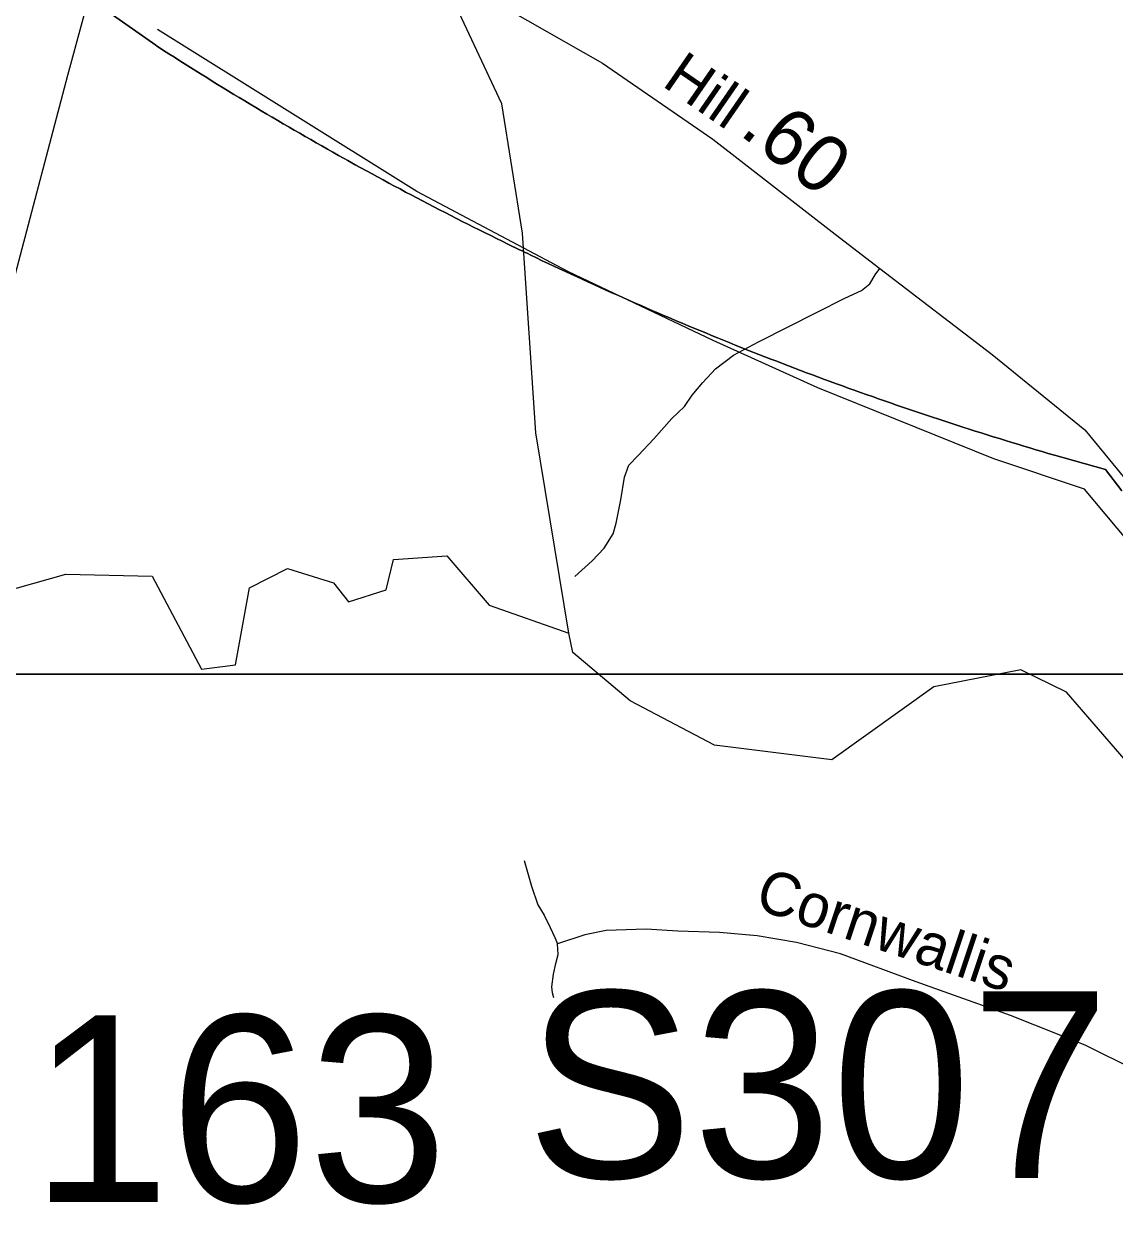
# Model space of a CAD drawing. Extents: x 2220236 to 2384410, y 720751 to 894131.
# Drawn here: x 2333388 to 2335783, y 815748 to 818402 of the extents above; entities that cross this region are included whole.
import ezdxf

# ---------------------------------------------------------------- set-up
doc = ezdxf.new("R2010")
doc.units = 0
for name, color, linetype in [('Exist Boundary Political City Limit New', 7, 'Continuous'), ('Exist Boundary Political City Limit Old', 7, 'Continuous'), ('Exist Hydrographic Creek Single Shore', 7, 'Continuous'), ('Exist Road Non-System Type 51', 7, 'Continuous'), ('Exist Road Non-System Type 51 Label', 7, 'Continuous'), ('Exist Road Primary Interstate Divided Center Attributed', 7, 'Continuous'), ('Exist Road Primary Interstate Structure Ovrhead Sign Number Label', 7, 'Continuous'), ('Exist Road Secondary Mileage Hundredths English Label', 7, 'Continuous'), ('Exist Road Secondary Structure Standard Bridge Number Label', 7, 'Continuous'), ('Exist Road Secondary Type 51 Attributed', 7, 'Continuous'), ('Exist Road Secondary Type 51 Label', 7, 'Continuous'), ('Map Preparation Boundary City Limit Buffer Line', 7, 'Continuous'), ('Map Preparation Inset Cut Line', 7, 'Continuous')]:
    doc.layers.add(name, color=color, linetype=linetype)

msp = doc.modelspace()

# ---------------------------------------------------------------- linework, layer by layer
at = {"layer": 'Exist Boundary Political City Limit New'}
for points in [[(2333203.5, 818687.3), (2333676.8, 818355.7), (2333678.8, 818354.4), (2333682.5, 818351.9), (2333694.2, 818344.2), (2333706, 818336.8), (2333717.8, 818329.2), (2333729.8, 818321.7), (2333741.5, 818314.2), (2333753.2, 818306.8), (2333765.2, 818299.3), (2333777, 818291.9), (2333789, 818284.6), (2333800.8, 818277.2), (2333812.8, 818269.8), (2333824.8, 818262.5), (2333836.8, 818255.2), (2333848.5, 818247.9), (2333860.5, 818240.7), (2333872.5, 818233.4), (2333884.5, 818226.2), (2333896.5, 818219), (2333908.5, 818211.9), (2333920.8, 818204.7), (2333931, 818198.6), (2333932.8, 818197.6), (2333944.8, 818190.5), (2333956.8, 818183.4), (2333969, 818176.4), (2333970, 818175.8), (2333981, 818169.3), (2333993.2, 818162.3), (2334005.2, 818155.3), (2334017.5, 818148.4), (2334029.5, 818141.4), (2334041.8, 818134.5), (2334054, 818127.6), (2334066.2, 818120.8), (2334078.2, 818113.9), (2334090.5, 818107.1), (2334098.8, 818102.6), (2334102.8, 818100.2), (2334115, 818093.4), (2334127.2, 818086.7), (2334139.5, 818080), (2334152, 818073.2), (2334164.2, 818066.6), (2334176.5, 818059.9), (2334188.8, 818053.2), (2334201.2, 818046.6), (2334213.5, 818040.1), (2334225.8, 818033.4), (2334238.2, 818026.9), (2334250.5, 818020.4), (2334263, 818013.9), (2334275.5, 818007.4), (2334287.8, 818000.9), (2334300.2, 817994.5), (2334312.8, 817988.1), (2334325.2, 817981.7), (2334337.8, 817975.3), (2334350, 817969), (2334362.5, 817962.7), (2334375, 817956.4), (2334387.5, 817950.1), (2334400.2, 817943.8), (2334412.8, 817937.6), (2334425.2, 817931.4), (2334437.8, 817925.2), (2334450.5, 817919.1), (2334475.5, 817906.8), (2334481.5, 817904), (2334488.2, 817900.8), (2334492.5, 817898.8), (2334500.8, 817894.7), (2334513.5, 817888.6), (2334526, 817882.6), (2334538.8, 817876.6), (2334551.2, 817870.7), (2334564, 817864.7), (2334576.8, 817858.8), (2334589.5, 817852.9), (2334602.2, 817847), (2334614.8, 817841.2), (2334627.5, 817835.4), (2334640.5, 817829.6), (2334653.2, 817823.8), (2334665.8, 817818), (2334678.5, 817812.2), (2334691.5, 817806.6), (2334704.5, 817800.9), (2334717.2, 817795.2), (2334730, 817789.6), (2334742.8, 817784), (2334755.5, 817778.4), (2334768.5, 817772.8), (2334781.5, 817767.3), (2334794.2, 817761.8), (2334807.2, 817756.3), (2334820, 817750.8), (2334832.8, 817745.4), (2334846, 817739.9), (2334858.8, 817734.6), (2334884.8, 817723.8), (2334897.5, 817718.5), (2334910.5, 817713.2), (2334936.5, 817702.7), (2334949.5, 817697.4), (2334962.5, 817692.2), (2334975.5, 817687.1), (2335001.5, 817676.8), (2335014.5, 817671.7), (2335027.8, 817666.6), (2335040.8, 817661.6), (2335053.8, 817656.6), (2335066.8, 817651.5), (2335080, 817646.6), (2335093, 817641.6), (2335106, 817636.6), (2335119.2, 817631.8), (2335132.2, 817626.9), (2335145.5, 817622), (2335158.5, 817617.2), (2335171.8, 817612.4), (2335185, 817607.6), (2335198, 817602.8), (2335211.2, 817598.1), (2335224.5, 817593.4), (2335237.5, 817588.7), (2335250.8, 817584), (2335264, 817579.4), (2335277.2, 817574.8), (2335290.5, 817570.1), (2335303.8, 817565.6), (2335317, 817561.1), (2335330.2, 817556.5), (2335343.5, 817552.1), (2335356.8, 817547.6), (2335370, 817543.1), (2335383.2, 817538.7), (2335396.5, 817534.3), (2335410, 817529.9), (2335423.2, 817525.6), (2335436.5, 817521.3), (2335449.8, 817517), (2335463.2, 817512.8), (2335476.5, 817508.5), (2335489.8, 817504.2), (2335503.2, 817500.1), (2335516.5, 817495.9), (2335530, 817491.8), (2335543.2, 817487.6), (2335556.8, 817483.6), (2335570, 817479.5), (2335583.5, 817475.4), (2335597, 817471.4), (2335610.2, 817467.4), (2335623.8, 817463.4), (2335637.2, 817459.5), (2335650.8, 817455.6), (2335664, 817451.7), (2335669.2, 817450.1), (2335763.2, 817423.8), (2335798.8, 817377.3)], [(2335798.8, 817377.3), (2335763.2, 817423.8), (2335669.2, 817450.1), (2335664, 817451.7), (2335650.8, 817455.6), (2335637.2, 817459.5), (2335623.8, 817463.4), (2335610.2, 817467.4), (2335597, 817471.4), (2335583.5, 817475.4), (2335570, 817479.5), (2335556.8, 817483.6), (2335543.2, 817487.6), (2335530, 817491.8), (2335516.5, 817495.9), (2335503.2, 817500.1), (2335489.8, 817504.2), (2335476.5, 817508.5), (2335463.2, 817512.8), (2335449.8, 817517), (2335436.5, 817521.3), (2335423.2, 817525.6), (2335410, 817529.9), (2335396.5, 817534.3), (2335383.2, 817538.7), (2335370, 817543.1), (2335356.8, 817547.6), (2335343.5, 817552.1), (2335330.2, 817556.5), (2335317, 817561.1), (2335303.8, 817565.6), (2335290.5, 817570.1), (2335277.2, 817574.8), (2335264, 817579.4), (2335250.8, 817584), (2335237.5, 817588.7), (2335224.5, 817593.4), (2335211.2, 817598.1), (2335198, 817602.8), (2335185, 817607.6), (2335171.8, 817612.4), (2335158.5, 817617.2), (2335145.5, 817622), (2335132.2, 817626.9), (2335119.2, 817631.8), (2335106, 817636.6), (2335093, 817641.6), (2335080, 817646.6), (2335066.8, 817651.5), (2335053.8, 817656.6), (2335040.8, 817661.6), (2335027.8, 817666.6), (2335014.5, 817671.7), (2335001.5, 817676.8), (2334975.5, 817687.1), (2334962.5, 817692.2), (2334949.5, 817697.4), (2334936.5, 817702.7), (2334910.5, 817713.2), (2334897.5, 817718.5), (2334884.8, 817723.8), (2334858.8, 817734.6), (2334846, 817739.9), (2334832.8, 817745.4), (2334820, 817750.8), (2334807.2, 817756.3), (2334794.2, 817761.8), (2334781.5, 817767.3), (2334768.5, 817772.8), (2334755.5, 817778.4), (2334742.8, 817784), (2334730, 817789.6), (2334717.2, 817795.2), (2334704.5, 817800.9), (2334691.5, 817806.6), (2334678.5, 817812.2), (2334665.8, 817818), (2334653.2, 817823.8), (2334640.5, 817829.6), (2334627.5, 817835.4), (2334614.8, 817841.2), (2334602.2, 817847), (2334589.5, 817852.9), (2334576.8, 817858.8), (2334564, 817864.7), (2334551.2, 817870.7), (2334538.8, 817876.6), (2334526, 817882.6), (2334513.5, 817888.6), (2334500.8, 817894.7), (2334492.5, 817898.8), (2334488.2, 817900.8), (2334481.5, 817904), (2334475.5, 817906.8), (2334450.5, 817919.1), (2334437.8, 817925.2), (2334425.2, 817931.4), (2334412.8, 817937.6), (2334400.2, 817943.8), (2334387.5, 817950.1), (2334375, 817956.4), (2334362.5, 817962.7), (2334350, 817969), (2334337.8, 817975.3), (2334325.2, 817981.7), (2334312.8, 817988.1), (2334300.2, 817994.5), (2334287.8, 818000.9), (2334275.5, 818007.4), (2334263, 818013.9), (2334250.5, 818020.4), (2334238.2, 818026.9), (2334225.8, 818033.4), (2334213.5, 818040.1), (2334201.2, 818046.6), (2334188.8, 818053.2), (2334176.5, 818059.9), (2334164.2, 818066.6), (2334152, 818073.2), (2334139.5, 818080), (2334127.2, 818086.7), (2334115, 818093.4), (2334102.8, 818100.2), (2334098.8, 818102.6), (2334090.5, 818107.1), (2334078.2, 818113.9), (2334066.2, 818120.8), (2334054, 818127.6), (2334041.8, 818134.5), (2334029.5, 818141.4), (2334017.5, 818148.4), (2334005.2, 818155.3), (2333993.2, 818162.3), (2333981, 818169.3), (2333970, 818175.8), (2333969, 818176.4), (2333956.8, 818183.4), (2333944.8, 818190.5), (2333932.8, 818197.6), (2333931, 818198.6), (2333920.8, 818204.7), (2333908.5, 818211.9), (2333896.5, 818219), (2333884.5, 818226.2), (2333872.5, 818233.4), (2333860.5, 818240.7), (2333848.5, 818247.9), (2333836.8, 818255.2), (2333824.8, 818262.5), (2333812.8, 818269.8), (2333800.8, 818277.2), (2333789, 818284.6), (2333777, 818291.9), (2333765.2, 818299.3), (2333753.2, 818306.8), (2333741.5, 818314.2), (2333729.8, 818321.7), (2333717.8, 818329.2), (2333706, 818336.8), (2333694.2, 818344.2), (2333682.5, 818351.9), (2333678.8, 818354.4), (2333676.8, 818355.7), (2333203.5, 818687.3)]]:
    msp.add_lwpolyline(points, dxfattribs=at)
at = {"layer": 'Exist Boundary Political City Limit Old'}
for points in [[(2335517.8, 817447.2), (2335131.2, 817603.1), (2334901.5, 817707), (2334583.7, 817858.1), (2334250.2, 818034.4), (2333680.6, 818390.3)], [(2335517.8, 817447.2), (2335131.2, 817603.1), (2334901.5, 817707), (2334583.7, 817858.1), (2334250.2, 818034.4), (2333680.6, 818390.3)], [(2337260.1, 816641.7), (2336889.7, 816649.6), (2336692.7, 816696.9), (2336109.5, 816965), (2335833.7, 817241.1), (2335717.1, 817380.6), (2335517.8, 817447.2)], [(2337260.1, 816641.7), (2336889.7, 816649.6), (2336692.7, 816696.9), (2336109.5, 816965), (2335833.7, 817241.1), (2335717.1, 817380.6), (2335517.8, 817447.2)]]:
    msp.add_lwpolyline(points, dxfattribs=at)
at = {"layer": 'Exist Hydrographic Creek Single Shore'}
for points in [[(2334584.1, 817064.6), (2334512.1, 817504.8), (2334482.1, 817943.4), (2334437.2, 818227), (2334343.1, 818426.7), (2334282.2, 818676.9), (2334239.2, 818750.7), (2334210.2, 819064.6), (2334247.1, 819509.1), (2334227.1, 819774.2), (2334134.2, 819898.3), (2334104.2, 820307.4), (2333964.1, 820853)], [(2332646.8, 816483.9), (2332780.3, 816905.3), (2332858, 817002.5), (2332947.9, 817046.2), (2333040.2, 817067.7), (2333102.3, 817086), (2333170.1, 817107.8), (2333300, 817143.4), (2333479.7, 817194.4), (2333669.1, 817189.6), (2333777.2, 816985.7), (2333852.2, 816995.3), (2333883.2, 817164), (2333966.2, 817206.8), (2334067.1, 817174.8), (2334100.1, 817133.5), (2334183.2, 817159.8), (2334199.2, 817226.1), (2334316, 817234.2), (2334409.1, 817126.4), (2334584.1, 817064.6)], [(2336703, 816342.7), (2336619.2, 816362.1), (2336182.3, 816506.4), (2335855.2, 816729.2), (2335677.2, 816935.4), (2335577.1, 816983.8), (2335386.2, 816946.4), (2335162.1, 816786.3), (2334904.1, 816818.4), (2334719.2, 816915.9), (2334593.1, 817022.4), (2334584.1, 817064.6)]]:
    msp.add_lwpolyline(points, dxfattribs=at)
at = {"layer": 'Exist Road Non-System Type 51'}
for points in [[(2334597.3, 817188.7), (2334635.3, 817223.4), (2334661.8, 817251.5), (2334681.6, 817282.9), (2334688.2, 817306.1), (2334698.2, 817357.4), (2334706.4, 817407), (2334716.3, 817433.4), (2334736.2, 817454.9), (2334770.9, 817491.3), (2334810.5, 817536), (2334838.6, 817562.4), (2334855.2, 817587.3), (2334878.3, 817615.4), (2334906.4, 817645.1), (2334946.1, 817674.9), (2335000.6, 817704.7), (2335129.5, 817769.2), (2335190.7, 817800.6), (2335227.1, 817817.1), (2335245.2, 817832), (2335256.8, 817851.9), (2335266.9, 817865.8)], [(2334485.8, 816565.3), (2334502.5, 816508.9), (2334516.2, 816467.8), (2334529.8, 816445.5), (2334543.5, 816418.2), (2334553.4, 816396.5), (2334559.5, 816382)], [(2336067.1, 815894.9), (2336010.7, 815963.3), (2335955.9, 816021.5), (2335892.6, 816069.4), (2335827.6, 816105.4), (2335718.2, 816160.1), (2335554, 816225.2), (2335347, 816298.8), (2335181.1, 816360.4), (2335084.4, 816385.2), (2334998.1, 816399.8), (2334915.1, 816407.5), (2334823.6, 816410), (2334754.3, 816414.3), (2334666.2, 816411.7), (2334619.2, 816402.3), (2334559.5, 816382)], [(2334551.1, 816263.4), (2334548.1, 816274.8), (2334546.9, 816288.1), (2334550.4, 816315.5), (2334555.5, 816339.4), (2334561, 816359.2), (2334559.5, 816382)]]:
    msp.add_lwpolyline(points, dxfattribs=at)
at = {"layer": 'Exist Road Primary Interstate Divided Center Attributed'}
msp.add_lwpolyline([(2333129.1, 817009.3), (2333189.3, 817252.9), (2333369.1, 817853.6), (2333484.2, 818290.2), (2333583, 818653.8), (2333626.2, 818812.7)], dxfattribs=at)
at = {"layer": 'Exist Road Secondary Type 51 Attributed'}
msp.add_lwpolyline([(2333626.2, 818812.7), (2333689.1, 818786.2), (2333727.9, 818769.8), (2333830.4, 818726.8), (2333939.5, 818682.1), (2334071.7, 818624.2), (2334328.5, 818504.5), (2334658.5, 818316.5), (2334900.5, 818149.5), (2335168.9, 817940.7), (2335266.9, 817865.8), (2335514, 817676.9), (2335717.8, 817511.4), (2335849.5, 817350.5), (2335876.3, 817311.3), (2336034.6, 817119.3), (2336133.6, 817022.5), (2336218.4, 816963.6), (2336315.8, 816918.9), (2336549.9, 816817.6), (2336773, 816728.5), (2336862.2, 816694.7)], dxfattribs=at)
at = {"layer": 'Map Preparation Boundary City Limit Buffer Line'}
for points in [[(2333203.5, 818687.3), (2333676.8, 818355.7), (2333678.8, 818354.4), (2333682.5, 818351.9), (2333694.2, 818344.2), (2333706, 818336.8), (2333717.8, 818329.2), (2333729.8, 818321.7), (2333741.5, 818314.2), (2333753.2, 818306.8), (2333765.2, 818299.3), (2333777, 818291.9), (2333789, 818284.6), (2333800.8, 818277.2), (2333812.8, 818269.8), (2333824.8, 818262.5), (2333836.8, 818255.2), (2333848.5, 818247.9), (2333860.5, 818240.7), (2333872.5, 818233.4), (2333884.5, 818226.2), (2333896.5, 818219), (2333908.5, 818211.9), (2333920.8, 818204.7), (2333931, 818198.6), (2333932.8, 818197.6), (2333944.8, 818190.5), (2333956.8, 818183.4), (2333969, 818176.4), (2333970, 818175.8), (2333981, 818169.3), (2333993.2, 818162.3), (2334005.2, 818155.3), (2334017.5, 818148.4), (2334029.5, 818141.4), (2334041.8, 818134.5), (2334054, 818127.6), (2334066.2, 818120.8), (2334078.2, 818113.9), (2334090.5, 818107.1), (2334098.8, 818102.6), (2334102.8, 818100.2), (2334115, 818093.4), (2334127.2, 818086.7), (2334139.5, 818080), (2334152, 818073.2), (2334164.2, 818066.6), (2334176.5, 818059.9), (2334188.8, 818053.2), (2334201.2, 818046.6), (2334213.5, 818040.1), (2334225.8, 818033.4), (2334238.2, 818026.9), (2334250.5, 818020.4), (2334263, 818013.9), (2334275.5, 818007.4), (2334287.8, 818000.9), (2334300.2, 817994.5), (2334312.8, 817988.1), (2334325.2, 817981.7), (2334337.8, 817975.3), (2334350, 817969), (2334362.5, 817962.7), (2334375, 817956.4), (2334387.5, 817950.1), (2334400.2, 817943.8), (2334412.8, 817937.6), (2334425.2, 817931.4), (2334437.8, 817925.2), (2334450.5, 817919.1), (2334475.5, 817906.8), (2334481.5, 817904), (2334488.2, 817900.8), (2334492.5, 817898.8), (2334500.8, 817894.7), (2334513.5, 817888.6), (2334526, 817882.6), (2334538.8, 817876.6), (2334551.2, 817870.7), (2334564, 817864.7), (2334576.8, 817858.8), (2334589.5, 817852.9), (2334602.2, 817847), (2334614.8, 817841.2), (2334627.5, 817835.4), (2334640.5, 817829.6), (2334653.2, 817823.8), (2334665.8, 817818), (2334678.5, 817812.2), (2334691.5, 817806.6), (2334704.5, 817800.9), (2334717.2, 817795.2), (2334730, 817789.6), (2334742.8, 817784), (2334755.5, 817778.4), (2334768.5, 817772.8), (2334781.5, 817767.3), (2334794.2, 817761.8), (2334807.2, 817756.3), (2334820, 817750.8), (2334832.8, 817745.4), (2334846, 817739.9), (2334858.8, 817734.6), (2334884.8, 817723.8), (2334897.5, 817718.5), (2334910.5, 817713.2), (2334936.5, 817702.7), (2334949.5, 817697.4), (2334962.5, 817692.2), (2334975.5, 817687.1), (2335001.5, 817676.8), (2335014.5, 817671.7), (2335027.8, 817666.6), (2335040.8, 817661.6), (2335053.8, 817656.6), (2335066.8, 817651.5), (2335080, 817646.6), (2335093, 817641.6), (2335106, 817636.6), (2335119.2, 817631.8), (2335132.2, 817626.9), (2335145.5, 817622), (2335158.5, 817617.2), (2335171.8, 817612.4), (2335185, 817607.6), (2335198, 817602.8), (2335211.2, 817598.1), (2335224.5, 817593.4), (2335237.5, 817588.7), (2335250.8, 817584), (2335264, 817579.4), (2335277.2, 817574.8), (2335290.5, 817570.1), (2335303.8, 817565.6), (2335317, 817561.1), (2335330.2, 817556.5), (2335343.5, 817552.1), (2335356.8, 817547.6), (2335370, 817543.1), (2335383.2, 817538.7), (2335396.5, 817534.3), (2335410, 817529.9), (2335423.2, 817525.6), (2335436.5, 817521.3), (2335449.8, 817517), (2335463.2, 817512.8), (2335476.5, 817508.5), (2335489.8, 817504.2), (2335503.2, 817500.1), (2335516.5, 817495.9), (2335530, 817491.8), (2335543.2, 817487.6), (2335556.8, 817483.6), (2335570, 817479.5), (2335583.5, 817475.4), (2335597, 817471.4), (2335610.2, 817467.4), (2335623.8, 817463.4), (2335637.2, 817459.5), (2335650.8, 817455.6), (2335664, 817451.7), (2335669.2, 817450.1), (2335763.2, 817423.8), (2335798.8, 817377.3)], [(2335798.8, 817377.3), (2335763.2, 817423.8), (2335669.2, 817450.1), (2335664, 817451.7), (2335650.8, 817455.6), (2335637.2, 817459.5), (2335623.8, 817463.4), (2335610.2, 817467.4), (2335597, 817471.4), (2335583.5, 817475.4), (2335570, 817479.5), (2335556.8, 817483.6), (2335543.2, 817487.6), (2335530, 817491.8), (2335516.5, 817495.9), (2335503.2, 817500.1), (2335489.8, 817504.2), (2335476.5, 817508.5), (2335463.2, 817512.8), (2335449.8, 817517), (2335436.5, 817521.3), (2335423.2, 817525.6), (2335410, 817529.9), (2335396.5, 817534.3), (2335383.2, 817538.7), (2335370, 817543.1), (2335356.8, 817547.6), (2335343.5, 817552.1), (2335330.2, 817556.5), (2335317, 817561.1), (2335303.8, 817565.6), (2335290.5, 817570.1), (2335277.2, 817574.8), (2335264, 817579.4), (2335250.8, 817584), (2335237.5, 817588.7), (2335224.5, 817593.4), (2335211.2, 817598.1), (2335198, 817602.8), (2335185, 817607.6), (2335171.8, 817612.4), (2335158.5, 817617.2), (2335145.5, 817622), (2335132.2, 817626.9), (2335119.2, 817631.8), (2335106, 817636.6), (2335093, 817641.6), (2335080, 817646.6), (2335066.8, 817651.5), (2335053.8, 817656.6), (2335040.8, 817661.6), (2335027.8, 817666.6), (2335014.5, 817671.7), (2335001.5, 817676.8), (2334975.5, 817687.1), (2334962.5, 817692.2), (2334949.5, 817697.4), (2334936.5, 817702.7), (2334910.5, 817713.2), (2334897.5, 817718.5), (2334884.8, 817723.8), (2334858.8, 817734.6), (2334846, 817739.9), (2334832.8, 817745.4), (2334820, 817750.8), (2334807.2, 817756.3), (2334794.2, 817761.8), (2334781.5, 817767.3), (2334768.5, 817772.8), (2334755.5, 817778.4), (2334742.8, 817784), (2334730, 817789.6), (2334717.2, 817795.2), (2334704.5, 817800.9), (2334691.5, 817806.6), (2334678.5, 817812.2), (2334665.8, 817818), (2334653.2, 817823.8), (2334640.5, 817829.6), (2334627.5, 817835.4), (2334614.8, 817841.2), (2334602.2, 817847), (2334589.5, 817852.9), (2334576.8, 817858.8), (2334564, 817864.7), (2334551.2, 817870.7), (2334538.8, 817876.6), (2334526, 817882.6), (2334513.5, 817888.6), (2334500.8, 817894.7), (2334492.5, 817898.8), (2334488.2, 817900.8), (2334481.5, 817904), (2334475.5, 817906.8), (2334450.5, 817919.1), (2334437.8, 817925.2), (2334425.2, 817931.4), (2334412.8, 817937.6), (2334400.2, 817943.8), (2334387.5, 817950.1), (2334375, 817956.4), (2334362.5, 817962.7), (2334350, 817969), (2334337.8, 817975.3), (2334325.2, 817981.7), (2334312.8, 817988.1), (2334300.2, 817994.5), (2334287.8, 818000.9), (2334275.5, 818007.4), (2334263, 818013.9), (2334250.5, 818020.4), (2334238.2, 818026.9), (2334225.8, 818033.4), (2334213.5, 818040.1), (2334201.2, 818046.6), (2334188.8, 818053.2), (2334176.5, 818059.9), (2334164.2, 818066.6), (2334152, 818073.2), (2334139.5, 818080), (2334127.2, 818086.7), (2334115, 818093.4), (2334102.8, 818100.2), (2334098.8, 818102.6), (2334090.5, 818107.1), (2334078.2, 818113.9), (2334066.2, 818120.8), (2334054, 818127.6), (2334041.8, 818134.5), (2334029.5, 818141.4), (2334017.5, 818148.4), (2334005.2, 818155.3), (2333993.2, 818162.3), (2333981, 818169.3), (2333970, 818175.8), (2333969, 818176.4), (2333956.8, 818183.4), (2333944.8, 818190.5), (2333932.8, 818197.6), (2333931, 818198.6), (2333920.8, 818204.7), (2333908.5, 818211.9), (2333896.5, 818219), (2333884.5, 818226.2), (2333872.5, 818233.4), (2333860.5, 818240.7), (2333848.5, 818247.9), (2333836.8, 818255.2), (2333824.8, 818262.5), (2333812.8, 818269.8), (2333800.8, 818277.2), (2333789, 818284.6), (2333777, 818291.9), (2333765.2, 818299.3), (2333753.2, 818306.8), (2333741.5, 818314.2), (2333729.8, 818321.7), (2333717.8, 818329.2), (2333706, 818336.8), (2333694.2, 818344.2), (2333682.5, 818351.9), (2333678.8, 818354.4), (2333676.8, 818355.7), (2333203.5, 818687.3)]]:
    msp.add_lwpolyline(points, dxfattribs=at)
at = {"layer": 'Map Preparation Inset Cut Line'}
for points in [[(2329807.7, 835464.4), (2346103.7, 835464.4), (2346103.7, 816974.9), (2329807.7, 816974.9), (2329807.7, 835464.4)], [(2329807.7, 835464.4), (2346103.7, 835464.4), (2346103.7, 816974.9), (2329807.7, 816974.9), (2329807.7, 835464.4)], [(2329807.7, 816974.9), (2370566.3, 816974.8), (2370566.3, 785046.7), (2329807.6, 785046.7), (2329807.7, 816974.9)], [(2329807.7, 816974.9), (2370566.3, 816974.8), (2370566.3, 785046.7), (2329807.6, 785046.7), (2329807.7, 816974.9)]]:
    msp.add_lwpolyline(points, dxfattribs=at)

# ---------------------------------------------------------------- texts
at = {"layer": 'Exist Road Non-System Type 51 Label'}
msp.add_text('Cornwallis', height=95, rotation=341.5525, dxfattribs=at).set_placement((2334989.1, 816461))
at = {"layer": 'Exist Road Primary Interstate Structure Ovrhead Sign Number Label'}
msp.add_text('S307', height=410.1, dxfattribs=at).set_placement((2334491, 815868.3))
at = {"layer": 'Exist Road Secondary Mileage Hundredths English Label'}
msp.add_text('.60', height=125, rotation=322.1191, dxfattribs=at).set_placement((2334955.7, 818161.6))
at = {"layer": 'Exist Road Secondary Structure Standard Bridge Number Label'}
msp.add_text('163', height=410.1, dxfattribs=at).set_placement((2333402.8, 815815.1))
at = {"layer": 'Exist Road Secondary Type 51 Label'}
msp.add_text('Hill', height=95, rotation=325.3911, dxfattribs=at).set_placement((2334786.3, 818268.1))

doc.saveas('drawing.dxf')
